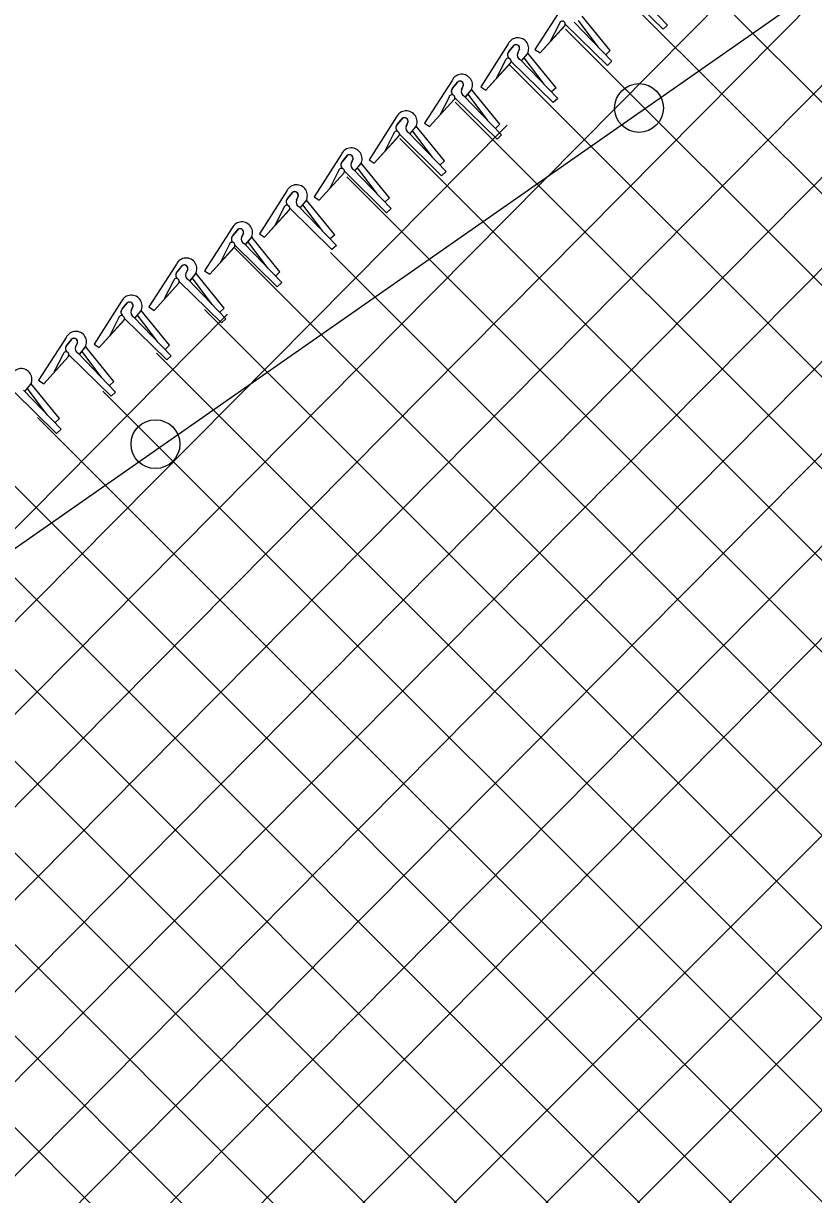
# Model space of a CAD drawing. Extents: x 0 to 1270, y 0 to 830.
# Drawn here: x 802.2 to 836.5, y 738.2 to 789.1 of the extents above; entities that cross this region are included whole.
import ezdxf

# ---------------------------------------------------------------- set-up
doc = ezdxf.new("R2010")
doc.units = 0
doc.layers.add('sb_Chainlink Fence', color=7, linetype='Continuous')
doc.layers.add('sb_Existing Structural Steel', color=7, linetype='Continuous')

msp = doc.modelspace()

# ---------------------------------------------------------------- linework, layer by layer
at = {"layer": 'sb_Chainlink Fence'}
for p, q in [((725.985, 666.765), (880.45, 822.372)), ((726.216, 662.794), (880.266, 818.188)), ((705.822, 650.219), (870.725, 816.56)), ((738.503, 671.19), (880.44, 814.366)), ((748.417, 677.192), (881.936, 811.877)), ((714.148, 662.616), (858.508, 808.235)), ((758.276, 683.139), (879.776, 805.699)), ((768.484, 689.431), (880.255, 801.202)), ((716.351, 668.849), (846.709, 800.377)), ((779.215, 696.181), (880.372, 797.338)), ((716.315, 672.844), (836.463, 794.081)), ((790.047, 703.033), (880.235, 793.22)), ((830.489, 792.023), (870.286, 752.226)), ((827.861, 790.67), (867.969, 750.562)), ((828.11, 790.642), (829.945, 788.843)), ((828.508, 790.718), (830.141, 789.024)), ((825.57, 789.82), (824.374, 787.961)), ((802.494, 711.499), (880.371, 789.376)), ((827.65, 787.912), (826.425, 789.415)), ((824.599, 787.811), (825.67, 788.993)), ((824.599, 787.811), (825.663, 788.986)), ((825.44, 789.09), (825.044, 788.31)), ((825.691, 789.068), (827.527, 787.268)), ((825.7, 788.851), (865.014, 749.536)), ((826.089, 789.144), (827.722, 787.45)), ((827.128, 788.072), (826.266, 789.216)), ((830.141, 789.024), (829.945, 788.843)), ((823.217, 788.204), (822.021, 786.345)), ((823.245, 787.87), (823.465, 788.136)), ((823.444, 788.114), (823.245, 787.87)), ((823.707, 787.974), (823.627, 787.796)), ((823.628, 787.803), (823.707, 787.97)), ((823.805, 787.481), (824.049, 787.777)), ((823.808, 787.485), (824.05, 787.778)), ((824.049, 787.777), (824.066, 787.811)), ((824.066, 787.811), (824.082, 787.848)), ((825.297, 786.296), (824.072, 787.799)), ((824.374, 787.961), (824.599, 787.811)), ((827.65, 787.912), (827.454, 787.73)), ((822.246, 786.195), (823.317, 787.377)), ((822.246, 786.195), (823.31, 787.37)), ((823.087, 787.474), (822.691, 786.694)), ((823.242, 787.327), (862.679, 747.89)), ((823.338, 787.452), (825.174, 785.652)), ((823.736, 787.528), (825.369, 785.834)), ((824.775, 786.456), (823.913, 787.601)), ((827.722, 787.45), (827.527, 787.268)), ((820.777, 786.619), (819.581, 784.76)), ((820.804, 786.285), (821.024, 786.551)), ((821.004, 786.53), (820.804, 786.285)), ((821.266, 786.39), (821.187, 786.212)), ((821.187, 786.218), (821.266, 786.386)), ((821.364, 785.896), (821.608, 786.192)), ((821.367, 785.901), (821.609, 786.193)), ((821.608, 786.192), (821.626, 786.227)), ((821.626, 786.227), (821.641, 786.263)), ((822.856, 784.712), (821.632, 786.214)), ((822.021, 786.345), (822.246, 786.195)), ((825.297, 786.296), (825.101, 786.114)), ((819.805, 784.611), (820.876, 785.792)), ((819.805, 784.611), (820.869, 785.785)), ((820.647, 785.89), (820.25, 785.109)), ((820.898, 785.867), (822.733, 784.068)), ((820.913, 785.676), (860.331, 746.257)), ((821.296, 785.943), (822.929, 784.249)), ((822.335, 784.871), (821.472, 786.016)), ((825.369, 785.834), (825.174, 785.652)), ((812.555, 717.579), (880.416, 785.44)), ((716.28, 676.838), (823.17, 784.677)), ((818.369, 785.03), (817.173, 783.171)), ((818.397, 784.696), (818.616, 784.962)), ((818.596, 784.94), (818.397, 784.696)), ((818.858, 784.8), (818.779, 784.622)), ((818.779, 784.628), (818.858, 784.796)), ((819.218, 784.637), (819.233, 784.674)), ((819.581, 784.76), (819.805, 784.611)), ((822.856, 784.712), (822.66, 784.53)), ((817.397, 783.021), (818.468, 784.203)), ((817.397, 783.021), (818.461, 784.196)), ((818.239, 784.3), (817.842, 783.52)), ((818.49, 784.278), (820.325, 782.478)), ((818.888, 784.354), (820.521, 782.66)), ((818.956, 784.307), (819.2, 784.603)), ((818.959, 784.311), (819.201, 784.604)), ((819.927, 783.282), (819.064, 784.426)), ((819.2, 784.603), (819.218, 784.637)), ((820.448, 783.122), (819.224, 784.625)), ((822.929, 784.249), (822.733, 784.068)), ((818.509, 784.098), (853.992, 748.616)), ((815.979, 783.42), (814.783, 781.561)), ((816.007, 783.086), (816.227, 783.352)), ((816.206, 783.33), (816.007, 783.086)), ((816.469, 783.191), (816.389, 783.013)), ((816.39, 783.019), (816.469, 783.187)), ((817.173, 783.171), (817.397, 783.021)), ((820.448, 783.122), (820.252, 782.94)), ((815.849, 782.691), (815.453, 781.91)), ((816.1, 782.668), (817.936, 780.869)), ((816.498, 782.744), (818.131, 781.05)), ((816.567, 782.697), (816.811, 782.993)), ((816.57, 782.702), (816.812, 782.994)), ((817.537, 781.672), (816.675, 782.817)), ((816.811, 782.993), (816.828, 783.028)), ((816.828, 783.028), (816.844, 783.064)), ((818.059, 781.512), (816.834, 783.015)), ((820.521, 782.66), (820.325, 782.478)), ((815.008, 781.412), (816.079, 782.593)), ((815.008, 781.412), (816.072, 782.586)), ((816.203, 782.423), (855.121, 743.506)), ((813.603, 781.817), (812.407, 779.958)), ((813.631, 781.483), (813.85, 781.749)), ((813.83, 781.727), (813.631, 781.483)), ((813.473, 781.087), (813.076, 780.307)), ((814.092, 781.587), (814.013, 781.409)), ((814.013, 781.415), (814.092, 781.583)), ((814.122, 781.141), (815.755, 779.447)), ((814.19, 781.094), (814.434, 781.39)), ((814.193, 781.098), (814.435, 781.391)), ((815.161, 780.069), (814.299, 781.213)), ((814.434, 781.39), (814.452, 781.424)), ((814.452, 781.424), (814.467, 781.461)), ((815.682, 779.909), (814.458, 781.412)), ((814.783, 781.561), (815.008, 781.412)), ((818.059, 781.512), (817.863, 781.331)), ((812.631, 779.808), (813.702, 780.99)), ((812.631, 779.808), (813.696, 780.983)), ((813.724, 781.065), (815.559, 779.265)), ((818.131, 781.05), (817.936, 780.869)), ((811.224, 780.206), (810.027, 778.347)), ((811.251, 779.872), (811.471, 780.138)), ((811.451, 780.116), (811.251, 779.872)), ((811.713, 779.976), (811.634, 779.798)), ((811.634, 779.804), (811.713, 779.972)), ((811.811, 779.483), (812.055, 779.779)), ((811.814, 779.487), (812.056, 779.78)), ((812.782, 778.458), (811.919, 779.603)), ((812.055, 779.779), (812.073, 779.813)), ((812.073, 779.813), (812.088, 779.85)), ((813.303, 778.298), (812.079, 779.801)), ((812.407, 779.958), (812.631, 779.808)), ((815.682, 779.909), (815.486, 779.727)), ((810.252, 778.197), (811.323, 779.379)), ((810.252, 778.197), (811.316, 779.372)), ((811.094, 779.476), (810.697, 778.696)), ((811.324, 779.341), (850.363, 740.302)), ((811.345, 779.454), (813.18, 777.654)), ((811.743, 779.53), (813.376, 777.836)), ((815.499, 779.147), (852.71, 741.936)), ((815.755, 779.447), (815.559, 779.265)), ((808.804, 778.632), (807.607, 776.773)), ((808.831, 778.298), (809.051, 778.564)), ((809.031, 778.542), (808.831, 778.298)), ((809.293, 778.403), (809.214, 778.225)), ((809.214, 778.231), (809.293, 778.399)), ((809.391, 777.909), (809.635, 778.205)), ((809.394, 777.914), (809.636, 778.206)), ((809.635, 778.205), (809.653, 778.24)), ((809.653, 778.24), (809.668, 778.276)), ((810.883, 776.724), (809.659, 778.227)), ((810.027, 778.347), (810.252, 778.197)), ((813.303, 778.298), (813.107, 778.116)), ((807.832, 776.624), (808.903, 777.805)), ((807.832, 776.624), (808.896, 777.798)), ((808.674, 777.903), (808.277, 777.122)), ((808.925, 777.88), (810.76, 776.081)), ((809.323, 777.956), (810.956, 776.262)), ((810.362, 776.884), (809.499, 778.029)), ((813.376, 777.836), (813.18, 777.654)), ((806.424, 777.022), (805.228, 775.163)), ((806.452, 776.688), (806.671, 776.954)), ((806.651, 776.932), (806.452, 776.688)), ((806.914, 776.793), (806.834, 776.615)), ((806.834, 776.621), (806.914, 776.789)), ((807.011, 776.299), (807.256, 776.595)), ((807.015, 776.304), (807.257, 776.596)), ((807.256, 776.595), (807.273, 776.63)), ((807.273, 776.63), (807.288, 776.666)), ((808.504, 775.114), (807.279, 776.617)), ((807.607, 776.773), (807.832, 776.624)), ((810.019, 776.666), (847.921, 738.763)), ((810.883, 776.724), (810.687, 776.543)), ((716.179, 680.775), (811.02, 776.458)), ((805.453, 775.014), (806.524, 776.195)), ((805.453, 775.014), (806.517, 776.188)), ((806.294, 776.293), (805.898, 775.512)), ((806.545, 776.27), (808.381, 774.471)), ((806.943, 776.346), (808.576, 774.652)), ((807.982, 775.274), (807.12, 776.419)), ((810.956, 776.262), (810.76, 776.081)), ((804.012, 775.447), (802.816, 773.588)), ((804.04, 775.113), (804.259, 775.379)), ((804.239, 775.357), (804.04, 775.113)), ((804.502, 775.218), (804.422, 775.039)), ((804.422, 775.046), (804.502, 775.214)), ((804.599, 774.724), (804.843, 775.02)), ((804.602, 774.729), (804.845, 775.021)), ((804.843, 775.02), (804.861, 775.054)), ((804.861, 775.054), (804.876, 775.091)), ((806.091, 773.539), (804.867, 775.042)), ((805.228, 775.163), (805.453, 775.014)), ((808.504, 775.114), (808.308, 774.933)), ((803.041, 773.438), (804.111, 774.62)), ((803.041, 773.438), (804.105, 774.613)), ((803.882, 774.718), (803.485, 773.937)), ((804.133, 774.695), (805.968, 772.895)), ((804.531, 774.771), (806.164, 773.077)), ((805.57, 773.699), (804.708, 774.844)), ((807.937, 774.766), (844.684, 738.019)), ((808.576, 774.652), (808.381, 774.471)), ((802.488, 773.439), (802.503, 773.476)), ((802.816, 773.588), (803.041, 773.438)), ((806.091, 773.539), (805.896, 773.358)), ((801.76, 773.08), (803.595, 771.28)), ((802.158, 773.156), (803.791, 771.462)), ((802.226, 773.109), (802.47, 773.405)), ((802.229, 773.113), (802.471, 773.406)), ((803.196, 772.084), (802.334, 773.229)), ((802.47, 773.405), (802.488, 773.439)), ((803.718, 771.924), (802.494, 773.427)), ((805.613, 773.11), (843.15, 735.573)), ((806.164, 773.077), (805.968, 772.895)), ((802.772, 771.969), (841.129, 733.613)), ((803.718, 771.924), (803.522, 771.742)), ((803.791, 771.462), (803.595, 771.28)), ((800.752, 770.009), (838.714, 732.047)), ((798.215, 768.565), (836.12, 730.66)), ((796.012, 766.787), (833.44, 729.359)), ((792.536, 766.282), (831.376, 727.442)), ((790.148, 764.69), (824.407, 730.43)), ((790.484, 764.354), (828.628, 726.21)), ((788.216, 762.64), (826.109, 724.747)), ((785.76, 761.116), (823.867, 723.009)), ((782.182, 760.713), (821.741, 721.155))]:
    msp.add_line(p, q, dxfattribs=at)
for centre, radius, start, end in [((825.567, 789.07), 0.128, 319.7038, 170.7519), ((823.639, 788.001), 0.468, 331.4555, 154.3621), ((823.377, 787.73), 0.192, 140.884, 233.6876), ((823.382, 787.73), 0.195, 134.3496, 232.9167), ((823.562, 788.018), 0.152, 343.1971, 140.8192), ((823.562, 788.019), 0.152, 341.4167, 129.8998), ((823.822, 787.719), 0.209, 157.1657, 245.8402), ((823.214, 787.454), 0.128, 319.7038, 170.7519), ((821.198, 786.417), 0.468, 331.4555, 154.3621), ((820.936, 786.145), 0.192, 140.884, 233.6876), ((820.941, 786.145), 0.195, 134.3496, 232.9167), ((821.121, 786.434), 0.152, 343.1971, 140.8192), ((821.122, 786.434), 0.152, 341.4167, 129.8998), ((821.381, 786.134), 0.209, 157.1657, 245.8402), ((820.773, 785.869), 0.128, 319.7038, 170.7519), ((818.79, 784.827), 0.468, 331.4555, 154.3621), ((818.528, 784.555), 0.192, 140.884, 233.6876), ((818.533, 784.556), 0.195, 134.3496, 232.9167), ((818.713, 784.844), 0.152, 343.1971, 140.8192), ((818.714, 784.845), 0.152, 341.4167, 129.8998), ((818.365, 784.28), 0.128, 319.7038, 170.7519), ((818.974, 784.545), 0.209, 157.1657, 245.8402), ((816.401, 783.218), 0.468, 331.4555, 154.3621), ((816.324, 783.235), 0.152, 343.1971, 140.8192), ((816.324, 783.235), 0.152, 341.4167, 129.8998), ((815.976, 782.67), 0.128, 319.7038, 170.7519), ((816.139, 782.946), 0.192, 140.884, 233.6876), ((816.144, 782.946), 0.195, 134.3496, 232.9167), ((816.584, 782.935), 0.209, 157.1657, 245.8402), ((814.025, 781.614), 0.468, 331.4555, 154.3621), ((813.947, 781.631), 0.152, 343.1971, 140.8192), ((813.948, 781.632), 0.152, 341.4167, 129.8998), ((813.599, 781.067), 0.128, 319.7038, 170.7519), ((813.762, 781.342), 0.192, 140.884, 233.6876), ((813.767, 781.343), 0.195, 134.3496, 232.9167), ((814.208, 781.332), 0.209, 157.1657, 245.8402), ((811.645, 780.003), 0.468, 331.4555, 154.3621), ((811.568, 780.02), 0.152, 343.1971, 140.8192), ((811.569, 780.021), 0.152, 341.4167, 129.8998), ((811.22, 779.456), 0.128, 319.7038, 170.7519), ((811.383, 779.732), 0.192, 140.884, 233.6876), ((811.388, 779.732), 0.195, 134.3496, 232.9167), ((811.828, 779.721), 0.209, 157.1657, 245.8402), ((809.225, 778.43), 0.468, 331.4555, 154.3621), ((809.148, 778.447), 0.152, 343.1971, 140.8192), ((809.149, 778.447), 0.152, 341.4167, 129.8998), ((808.963, 778.158), 0.192, 140.884, 233.6876), ((808.968, 778.158), 0.195, 134.3496, 232.9167), ((809.408, 778.147), 0.209, 157.1657, 245.8402), ((808.8, 777.882), 0.128, 319.7038, 170.7519), ((806.846, 776.82), 0.468, 331.4555, 154.3621), ((806.583, 776.548), 0.192, 140.884, 233.6876), ((806.589, 776.548), 0.195, 134.3496, 232.9167), ((806.769, 776.837), 0.152, 343.1971, 140.8192), ((806.769, 776.837), 0.152, 341.4167, 129.8998), ((807.029, 776.537), 0.209, 157.1657, 245.8402), ((806.42, 776.272), 0.128, 319.7038, 170.7519), ((804.434, 775.245), 0.468, 331.4555, 154.3621), ((804.171, 774.973), 0.192, 140.884, 233.6876), ((804.176, 774.973), 0.195, 134.3496, 232.9167), ((804.356, 775.261), 0.152, 343.1971, 140.8192), ((804.357, 775.262), 0.152, 341.4167, 129.8998), ((804.617, 774.962), 0.209, 157.1657, 245.8402), ((804.008, 774.697), 0.128, 319.7038, 170.7519), ((802.06, 773.629), 0.468, 331.4555, 154.3621)]:
    msp.add_arc(centre, radius, start, end, dxfattribs=at)
at = {"layer": 'sb_Existing Structural Steel'}
msp.add_line((880.297, 821.107), (769.973, 744.049), dxfattribs=at)
for centre in [(828.898, 785.417), (807.892, 770.813)]:
    msp.add_circle(centre, 1.06, dxfattribs=at)

doc.saveas('drawing.dxf')
